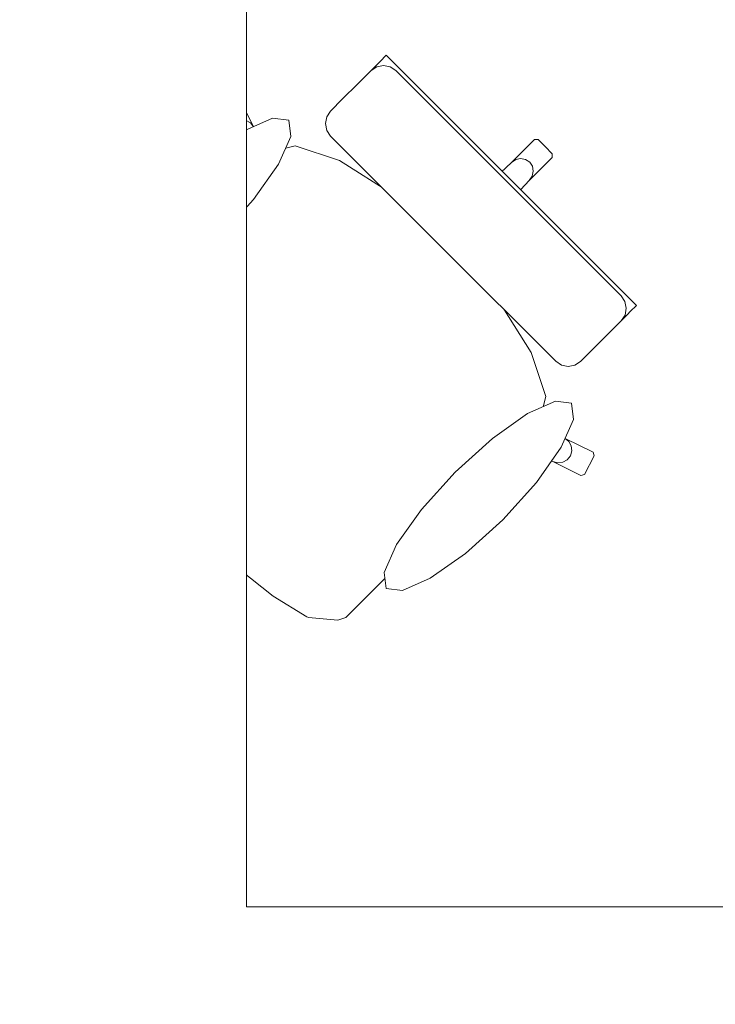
# Model space of a CAD drawing. Header units: metres. Extents: x -3.6 to 84.5, y -11 to 16.8.
# Tile 282 of 656: x 22.853 to 23.457, y 11.405 to 12.259. Entities that reach past the tile are written whole.
import ezdxf

# ---------------------------------------------------------------- set-up
doc = ezdxf.new("R2010")
doc.units = ezdxf.units.M
doc.header["$MEASUREMENT"] = 0
doc.linetypes.add('Wipeout_Contour', pattern=[1, 0, -1])
doc.layers.add('152 - Bemaßung_ Beschriftung.Ausbau', color=7, linetype='Continuous')
doc.layers.add('701 - Einrichtung.Möbel', color=7, linetype='Continuous')
doc.styles.add('ERSTELLTER_STIL_2', font='txt')
doc.dimstyles.new('ERSTELLTER_STIL__1', dxfattribs={"dimtxt": 0.1, "dimasz": 0.0532, "dimexe": 0.18, "dimexo": 0.0625, "dimgap": 0, "dimtad": 1, "dimzin": 0, "dimdsep": 46, "dimtxsty": 'ERSTELLTER_STIL_2', "dimblk": 'ARROWHEAD_2', "dimblk1": 'ARROWHEAD_2', "dimblk2": 'ARROWHEAD_2', "dimcen": 0.09, "dimse1": 1, "dimse2": 1, "dimclrd": 7, "dimclre": 7, "dimclrt": 7, "dimazin": 0, "dimtfac": 1, "dimtdec": 4, "dimtmove": 0, "dimatfit": 3, "dimfxl": 1, "dimtolj": 1, "dimtzin": 0, "dimarcsym": 0})
doc.dimstyles.new('ERSTELLTER_STIL__3', dxfattribs={"dimtxt": 0.1, "dimasz": 0.0532, "dimexe": 0.18, "dimexo": 0.0625, "dimgap": 0, "dimtad": 1, "dimtih": 1, "dimtoh": 1, "dimzin": 0, "dimdsep": 46, "dimtxsty": 'ERSTELLTER_STIL_2', "dimblk": 'ARROWHEAD_2', "dimblk1": 'ARROWHEAD_2', "dimblk2": 'ARROWHEAD_2', "dimcen": 0.09, "dimse1": 1, "dimse2": 1, "dimclrd": 7, "dimclre": 7, "dimclrt": 7, "dimazin": 0, "dimtfac": 1, "dimtdec": 4, "dimtmove": 0, "dimatfit": 3, "dimfxl": 1, "dimtolj": 1, "dimtzin": 0, "dimarcsym": 0})

# ---------------------------------------------------------------- blocks, each defined once
blk = doc.blocks.new('*D373')
at = {"layer": '152 - Bemaßung_ Beschriftung.Ausbau', "color": 7, "linetype": 'Continuous', "lineweight": 5}
for p, q in [((22.25, 15.3025), (22.25, 15.4075)), ((22.05021, 15.39), (22.00979, 15.32)), ((22.27021, 15.39), (22.22979, 15.32)), ((22.03, 15.355), (22.25, 15.355)), ((22.25, 15.355), (25.66, 15.355))]:
    blk.add_line(p, q, dxfattribs=at)
at = {"layer": '152 - Bemaßung_ Beschriftung.Ausbau', "color": 7, "lineweight": 5, "insert": (22.06411, 15.375), "char_height": 0.1, "attachment_point": 7, "style": 'ERSTELLTER_STIL_2'}
blk.add_mtext('\\A1;{\\pql;\\fArial|b0|i0|c0|p38;22}', dxfattribs=at)
blk = doc.blocks.new('ARROWHEAD_2')
at = {"color": 0, "linetype": 'Continuous', "lineweight": 0}
for p, q in [((-0.378, -0.655), (0.378, 0.655)), ((0, 0), (-1, 0))]:
    blk.add_line(p, q, dxfattribs=at)
blk = doc.blocks.new('*D374')
at = {"layer": '152 - Bemaßung_ Beschriftung.Ausbau', "color": 7, "linetype": 'Continuous', "lineweight": 5}
for p, q in [((25.66, 15.3025), (25.66, 15.4075)), ((22.27021, 15.39), (22.22979, 15.32)), ((25.68021, 15.39), (25.63979, 15.32)), ((22.25, 15.355), (25.66, 15.355)), ((25.66, 15.355), (25.795, 15.355))]:
    blk.add_line(p, q, dxfattribs=at)
at = {"layer": '152 - Bemaßung_ Beschriftung.Ausbau', "color": 7, "lineweight": 5, "char_height": 0.1, "attachment_point": 7, "style": 'ERSTELLTER_STIL_2'}
for s, insert in [('\\A1;{\\pql;\\fArial|b0|i0|c0|p38;13\\fArial|b0|i0|c0|p38;\\A1{\\H.66x;\\S5^  ;}}', (25.43791, 15.37329)), ('\\A1;{\\pql;\\fArial|b0|i0|c0|p38;3,41}', (23.72104, 15.375))]:
    blk.add_mtext(s, dxfattribs=dict(at, insert=insert))
blk = doc.blocks.new('*D648')
at = {"layer": '152 - Bemaßung_ Beschriftung.Ausbau', "color": 7, "linetype": 'Continuous', "lineweight": 5}
for p, q in [((-1.675, 13.455), (-1.675, 13.695)), ((-1.71, 13.47521), (-1.64, 13.43479)), ((-1.6225, 13.455), (-1.7275, 13.455)), ((-1.675, 0.245), (-1.675, 13.455)), ((-1.71, 0.26521), (-1.64, 0.22479)), ((-1.6225, 0.245), (-1.7275, 0.245)), ((-1.675, 0.005), (-1.675, 0.245))]:
    blk.add_line(p, q, dxfattribs=at)
at = {"layer": '152 - Bemaßung_ Beschriftung.Ausbau', "color": 7, "lineweight": 5, "insert": (-1.695, 6.67903), "char_height": 0.1, "attachment_point": 7, "rotation": 90, "style": 'ERSTELLTER_STIL_2'}
blk.add_mtext('\\A1;{\\pql;\\fArial|b0|i0|c0|p38;13,21}', dxfattribs=at)

msp = doc.modelspace()

# ---------------------------------------------------------------- wipeouts: each hides what was drawn before it
at = {"color": 254, "linetype": 'Wipeout_Contour', "lineweight": 0, "ltscale": 751.905595}
msp.add_wipeout([(23.1723, 11.77694), (23.28507, 11.88972), (23.31579, 11.87592), (23.34012, 11.86389), (23.34314, 11.86493), (23.35159, 11.88103), (23.35067, 11.88402), (23.32635, 11.89605), (23.30359, 11.90836), (23.30972, 11.93228), (23.29704, 11.97061), (23.26743, 12.01736), (23.24951, 12.03785), (23.27039, 12.05872), (23.28652, 12.07486), (23.26937, 12.09201), (23.29533, 12.11982), (23.31523, 12.13972), (23.3153, 12.14288), (23.3091, 12.14908), (22.9909, 11.83088), (23.03331, 11.79114), (23.03391, 11.79065), (23.07305, 11.75922), (23.10239, 11.74141), (23.10396, 11.74079), (23.12913, 11.73844), (23.1361, 11.74075), (23.15284, 11.75749)], dxfattribs=at).dxf.layer = '701 - Einrichtung.Möbel'

# ---------------------------------------------------------------- next in the draw order: linework, layer by layer
at = {"layer": '701 - Einrichtung.Möbel', "color": 7, "linetype": 'Continuous', "lineweight": 5}
for p, q in [((23.31523, 12.13972), (23.3153, 12.14288)), ((23.32972, 11.89342), (23.32635, 11.89605)), ((23.35067, 11.88402), (23.32635, 11.89605)), ((23.33178, 11.88965), (23.32972, 11.89342)), ((23.33093, 11.88111), (23.3322, 11.88533)), ((23.3322, 11.88533), (23.33178, 11.88965)), ((23.35159, 11.88103), (23.35067, 11.88402)), ((23.31579, 11.87592), (23.31997, 11.87482)), ((23.31579, 11.87592), (23.34012, 11.86389)), ((23.31997, 11.87482), (23.32431, 11.87542)), ((23.32431, 11.87542), (23.32816, 11.87763)), ((23.32816, 11.87763), (23.33093, 11.88111)), ((23.34314, 11.86493), (23.35159, 11.88103)), ((23.34012, 11.86389), (23.34314, 11.86493)), ((23.03331, 11.79114), (23.03391, 11.79065)), ((23.03391, 11.79065), (23.07305, 11.75922)), ((23.15284, 11.75749), (23.1723, 11.77694)), ((23.07305, 11.75922), (23.10239, 11.74141)), ((23.1361, 11.74075), (23.15284, 11.75749)), ((23.10239, 11.74141), (23.10396, 11.74079)), ((23.10396, 11.74079), (23.12913, 11.73844)), ((23.12913, 11.73844), (23.1361, 11.74075))]:
    msp.add_line(p, q, dxfattribs=at)

# ---------------------------------------------------------------- next in the draw order: wipeouts: each hides what was drawn before it
at = {"color": 254, "linetype": 'Wipeout_Contour', "lineweight": 0, "ltscale": 759.472653}
msp.add_wipeout([(22.93696, 12.01228), (22.91751, 11.99282), (22.90077, 11.97608), (22.89846, 11.96911), (22.9008, 11.94394), (22.90143, 11.94237), (22.91924, 11.91303), (22.95067, 11.87389), (22.95116, 11.87329), (22.9909, 11.83088), (23.3091, 12.14908), (23.3029, 12.15528), (23.29974, 12.15522), (23.27984, 12.13532), (23.25203, 12.10935), (23.23487, 12.1265), (23.21874, 12.11037), (23.19786, 12.08949), (23.17737, 12.10741), (23.13063, 12.13702), (23.0923, 12.1497), (23.06838, 12.14357), (23.05607, 12.16633), (23.04404, 12.19065), (23.04105, 12.19157), (23.02495, 12.18313), (23.02391, 12.1801), (23.03593, 12.15577), (23.04974, 12.12505)], dxfattribs=at).dxf.layer = '701 - Einrichtung.Möbel'

# ---------------------------------------------------------------- next in the draw order: linework, layer by layer
at = {"layer": '701 - Einrichtung.Möbel', "color": 7, "linetype": 'Continuous', "lineweight": 5}
for p, q in [((23.02495, 12.18313), (23.04105, 12.19157)), ((23.04105, 12.19157), (23.04404, 12.19065)), ((23.04404, 12.19065), (23.05607, 12.16633)), ((23.02391, 12.1801), (23.02495, 12.18313)), ((23.03593, 12.15577), (23.02391, 12.1801)), ((23.03483, 12.15995), (23.03543, 12.16429)), ((23.03543, 12.16429), (23.03764, 12.16814)), ((23.03764, 12.16814), (23.04112, 12.17091)), ((23.04112, 12.17091), (23.04535, 12.17218)), ((23.04535, 12.17218), (23.04967, 12.17176)), ((23.04967, 12.17176), (23.05343, 12.1697)), ((23.05343, 12.1697), (23.05607, 12.16633)), ((23.05607, 12.16633), (23.06838, 12.14357)), ((23.03593, 12.15577), (23.03483, 12.15995)), ((23.04974, 12.12505), (23.03593, 12.15577)), ((23.06838, 12.14357), (23.0923, 12.1497)), ((23.0923, 12.1497), (23.13063, 12.13702)), ((23.27984, 12.13532), (23.29974, 12.15522)), ((23.29974, 12.15522), (23.3029, 12.15528)), ((23.3029, 12.15528), (23.3091, 12.14908)), ((23.3153, 12.14288), (23.3091, 12.14908)), ((23.06821, 12.14353), (23.04974, 12.12505)), ((23.06821, 12.14353), (23.06838, 12.14357)), ((23.28352, 12.13781), (23.28781, 12.13875)), ((23.28781, 12.13875), (23.29208, 12.13799)), ((23.29533, 12.11982), (23.31523, 12.13972)), ((23.13063, 12.13702), (23.17737, 12.10741)), ((23.25203, 12.10935), (23.27984, 12.13532)), ((23.27984, 12.13532), (23.28352, 12.13781)), ((23.29208, 12.13799), (23.29565, 12.13564)), ((23.298, 12.13206), (23.29565, 12.13564)), ((23.29877, 12.1278), (23.298, 12.13206)), ((22.93696, 12.01228), (23.04974, 12.12505)), ((23.21874, 12.11037), (23.23487, 12.1265)), ((23.23487, 12.1265), (23.25203, 12.10935)), ((23.29533, 12.11982), (23.29783, 12.1235)), ((23.29783, 12.1235), (23.29877, 12.1278)), ((23.26937, 12.09201), (23.29533, 12.11982)), ((23.17737, 12.10741), (23.19786, 12.08949)), ((23.19786, 12.08949), (23.21874, 12.11037)), ((23.25203, 12.10935), (23.2607, 12.10068)), ((23.26937, 12.09201), (23.2607, 12.10068)), ((23.19786, 12.08949), (23.22541, 12.06539)), ((23.28652, 12.07486), (23.26937, 12.09201)), ((23.27039, 12.05872), (23.28652, 12.07486)), ((23.24951, 12.03785), (23.22541, 12.06539)), ((23.24951, 12.03785), (23.27039, 12.05872)), ((23.26743, 12.01736), (23.24951, 12.03785)), ((22.91751, 11.99282), (22.93696, 12.01228)), ((23.29704, 11.97061), (23.26743, 12.01736)), ((22.90077, 11.97608), (22.91751, 11.99282)), ((22.89846, 11.96911), (22.90077, 11.97608)), ((22.9008, 11.94394), (22.89846, 11.96911)), ((23.30972, 11.93228), (23.29704, 11.97061)), ((22.90143, 11.94237), (22.9008, 11.94394)), ((22.91924, 11.91303), (22.90143, 11.94237)), ((23.30359, 11.90836), (23.30972, 11.93228)), ((22.95067, 11.87389), (22.91924, 11.91303)), ((23.30355, 11.9082), (23.28507, 11.88972)), ((23.30355, 11.9082), (23.30359, 11.90836)), ((23.32635, 11.89605), (23.30359, 11.90836)), ((23.1723, 11.77694), (23.28507, 11.88972)), ((23.28507, 11.88972), (23.31579, 11.87592)), ((22.95116, 11.87329), (22.95067, 11.87389)), ((22.9909, 11.83088), (22.95116, 11.87329)), ((22.9909, 11.83088), (23.03331, 11.79114))]:
    msp.add_line(p, q, dxfattribs=at)

# ---------------------------------------------------------------- next in the draw order: wipeouts: each hides what was drawn before it
at = {"color": 254, "linetype": 'Wipeout_Contour', "lineweight": 0, "ltscale": 415.91719}
msp.add_wipeout([(22.98561, 12.11224), (22.95643, 12.07991), (22.93484, 12.04936), (22.92412, 12.02524), (22.92591, 12.01122), (22.93993, 12.00943), (22.96405, 12.02015), (22.9946, 12.04174), (23.02693, 12.07092), (23.05611, 12.10325), (23.07771, 12.1338), (23.08842, 12.15792), (23.08663, 12.17194), (23.07261, 12.17373), (23.04849, 12.16301), (23.01794, 12.14142)], dxfattribs=at).dxf.layer = '701 - Einrichtung.Möbel'
at = {"color": 254, "linetype": 'Wipeout_Contour', "lineweight": 0, "ltscale": 388.932904}
msp.add_wipeout([(23.31822, 11.96297), (23.32319, 11.95964), (23.32904, 11.95846), (23.33488, 11.9596), (23.33983, 11.96289), (23.34226, 11.96532), (23.34805, 11.97111), (23.36543, 11.98849), (23.37256, 11.99562), (23.37503, 11.99809), (23.38054, 12.0036), (23.38294, 12.00601), (23.38822, 12.01128), (23.27976, 12.11974), (23.2206, 12.06058)], dxfattribs=at).dxf.layer = '701 - Einrichtung.Möbel'
at = {"color": 254, "linetype": 'Wipeout_Contour', "lineweight": 0, "ltscale": 417.59875}
msp.add_wipeout([(23.27226, 11.82559), (23.30144, 11.85792), (23.32303, 11.88847), (23.33375, 11.91259), (23.33196, 11.92662), (23.31794, 11.92841), (23.29382, 11.91769), (23.26327, 11.89609), (23.23094, 11.86691), (23.20176, 11.83459), (23.18016, 11.80404), (23.16945, 11.77991), (23.17123, 11.76589), (23.18526, 11.7641), (23.20938, 11.77482), (23.23993, 11.79641)], dxfattribs=at).dxf.layer = '701 - Einrichtung.Möbel'

# ---------------------------------------------------------------- next in the draw order: linework, layer by layer
at = {"layer": '701 - Einrichtung.Möbel', "color": 7, "linetype": 'Continuous', "lineweight": 5}
for p, q in [((23.37493, 12.01968), (23.37826, 12.01472)), ((23.37826, 12.01472), (23.37946, 12.00887)), ((23.38294, 12.00601), (23.38822, 12.01128)), ((23.37503, 11.99809), (23.38054, 12.0036)), ((23.37833, 12.00304), (23.37505, 11.99811)), ((23.37946, 12.00887), (23.37833, 12.00304)), ((23.38054, 12.0036), (23.38294, 12.00601)), ((23.36543, 11.98849), (23.37256, 11.99562)), ((23.37256, 11.99562), (23.37503, 11.99809)), ((23.34805, 11.97111), (23.36543, 11.98849)), ((23.34226, 11.96532), (23.34805, 11.97111)), ((23.31822, 11.96297), (23.32319, 11.95964)), ((23.32319, 11.95964), (23.32904, 11.95846)), ((23.32904, 11.95846), (23.33488, 11.9596)), ((23.33488, 11.9596), (23.33983, 11.96289)), ((23.33983, 11.96289), (23.34226, 11.96532))]:
    msp.add_line(p, q, dxfattribs=at)
at = {"layer": '701 - Einrichtung.Möbel', "color": 7, "linetype": 'Continuous', "lineweight": 5, "flags": 128}
for points in [[(22.98561, 12.11224), (23.01794, 12.14142), (23.04849, 12.16301), (23.07261, 12.17373), (23.08663, 12.17194), (23.08842, 12.15792), (23.07771, 12.1338), (23.05611, 12.10325), (23.02693, 12.07092), (22.9946, 12.04174), (22.96405, 12.02015), (22.93993, 12.00943), (22.92591, 12.01122), (22.92412, 12.02524), (22.93484, 12.04936), (22.95643, 12.07991)], [(23.27226, 11.82559), (23.30144, 11.85792), (23.32303, 11.88847), (23.33375, 11.91259), (23.33196, 11.92662), (23.31794, 11.92841), (23.29382, 11.91769), (23.26327, 11.89609), (23.23094, 11.86691), (23.20176, 11.83459), (23.18016, 11.80404), (23.16945, 11.77991), (23.17123, 11.76589), (23.18526, 11.7641), (23.20938, 11.77482), (23.23993, 11.79641)]]:
    msp.add_lwpolyline(points, close=True, dxfattribs=at)

# ---------------------------------------------------------------- next in the draw order: wipeouts: each hides what was drawn before it
at = {"color": 254, "linetype": 'Wipeout_Contour', "lineweight": 0, "ltscale": 397.580834}
msp.add_wipeout([(23.12299, 12.1582), (23.2206, 12.06058), (23.27976, 12.11974), (23.1713, 12.2282), (23.16602, 12.22293), (23.16362, 12.22052), (23.15811, 12.21501), (23.15563, 12.21254), (23.14851, 12.20541), (23.13113, 12.18803), (23.12534, 12.18224), (23.12291, 12.17981), (23.11962, 12.17487), (23.11847, 12.16902), (23.11966, 12.16317)], dxfattribs=at).dxf.layer = '701 - Einrichtung.Möbel'

# ---------------------------------------------------------------- next in the draw order: linework, layer by layer
at = {"layer": '701 - Einrichtung.Möbel', "color": 7, "linetype": 'Continuous', "lineweight": 5}
for p, q in [((23.16602, 12.22293), (23.1713, 12.2282)), ((23.1713, 12.2282), (23.27976, 12.11974)), ((23.15811, 12.21501), (23.16362, 12.22052)), ((23.16306, 12.21831), (23.15813, 12.21503)), ((23.16889, 12.21944), (23.16306, 12.21831)), ((23.16362, 12.22052), (23.16602, 12.22293)), ((23.17473, 12.21825), (23.16889, 12.21944)), ((23.1797, 12.21491), (23.17473, 12.21825)), ((23.14851, 12.20541), (23.15563, 12.21254)), ((23.15563, 12.21254), (23.15811, 12.21501)), ((23.27732, 12.1173), (23.1797, 12.21491)), ((23.13113, 12.18803), (23.14851, 12.20541)), ((23.12291, 12.17981), (23.12534, 12.18224)), ((23.12534, 12.18224), (23.13113, 12.18803)), ((23.11847, 12.16902), (23.11962, 12.17487)), ((23.11962, 12.17487), (23.12291, 12.17981)), ((23.11966, 12.16317), (23.11847, 12.16902)), ((23.12299, 12.1582), (23.11966, 12.16317)), ((23.2206, 12.06058), (23.12299, 12.1582)), ((23.27732, 12.1173), (23.37493, 12.01968)), ((23.38822, 12.01128), (23.27976, 12.11974)), ((23.2206, 12.06058), (23.31822, 11.96297))]:
    msp.add_line(p, q, dxfattribs=at)

# ---------------------------------------------------------------- next in the draw order: wipeouts: each hides what was drawn before it
at = {"color": 254, "linetype": 'Wipeout_Contour', "lineweight": 0, "ltscale": 156.207288}
msp.add_wipeout([(22.25, 10.68998), (24.45, 10.68998), (24.45, 11.48998), (23.05, 11.48998), (23.05, 12.68998), (22.25, 12.68998)], dxfattribs=at).dxf.layer = '701 - Einrichtung.Möbel'

# ---------------------------------------------------------------- next in the draw order: linework, layer by layer
at = {"layer": '701 - Einrichtung.Möbel', "color": 7, "linetype": 'Continuous', "lineweight": 5, "flags": 128}
msp.add_lwpolyline([(22.25, 10.68998), (22.25, 12.68998), (23.05, 12.68998), (23.05, 11.48998), (24.45, 11.48998), (24.45, 10.68998)], close=True, dxfattribs=at)

# ---------------------------------------------------------------- next in the draw order: dimensions: what is measured, and where the dimension line sits
at = {"layer": '152 - Bemaßung_ Beschriftung.Ausbau', "color": 7, "linetype": 'Continuous', "lineweight": 5}
for base, p1, p2, picture, middle in [((25.66, 15.355), (22.25, 10.60999), (25.66, 10.73156), '*D374', (23.85093, 15.425)), ((22.25, 15.355), (22.03, 10.60999), (22.25, 10.60999), '*D373', (22.14035, 15.425))]:
    dim = msp.add_linear_dim(base=base, p1=p1, p2=p2, dimstyle='ERSTELLTER_STIL__3', dxfattribs=at)
    dim.commit()
    dim.dimension.update_dxf_attribs({"geometry": picture, "text_midpoint": middle, "dimtype": 160})
dim = msp.add_linear_dim(base=(-1.675, 13.455), p1=(22.1775, 0.245), p2=(31.13001, 13.455), angle=90, dimstyle='ERSTELLTER_STIL__1', dxfattribs=at)
dim.commit()
dim.dimension.update_dxf_attribs({"geometry": '*D648', "text_midpoint": (-1.745, 6.84703), "dimtype": 160, "text_rotation": 90})

doc.saveas('drawing.dxf')
